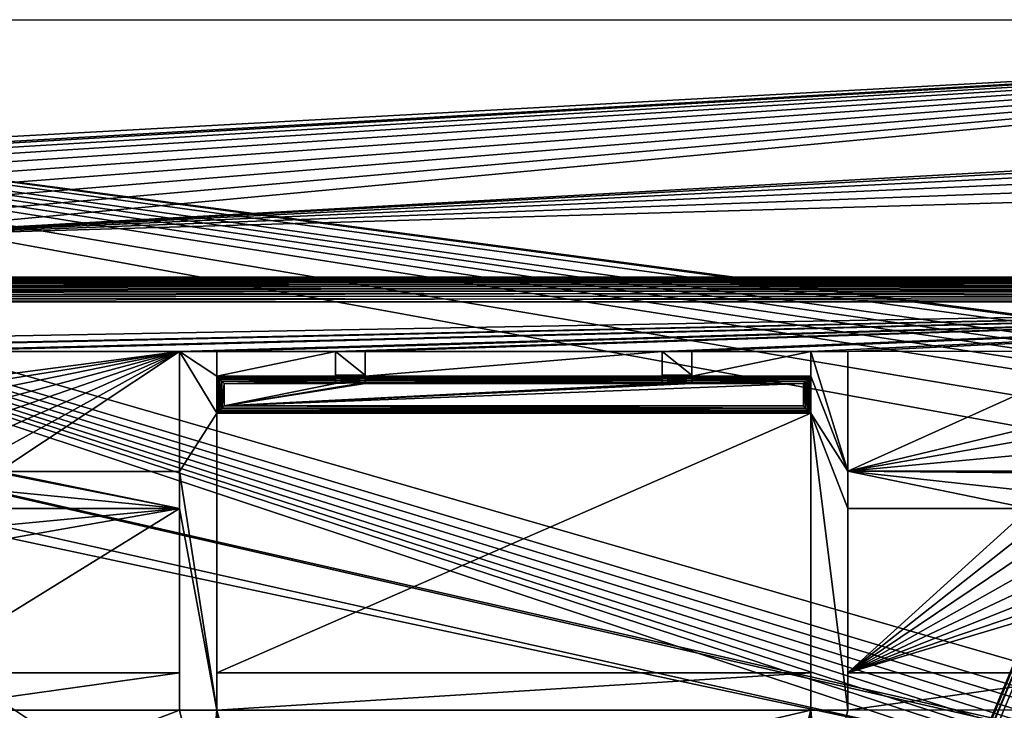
# Model space of a CAD drawing. Header units: metres. Extents: x -206 to 75, y -104 to 104.
# Tile 391 of 656: x -151 to -111, y 47 to 75. Entities that reach past the tile are written whole.
import ezdxf

# ---------------------------------------------------------------- set-up
doc = ezdxf.new("R2010")
doc.units = ezdxf.units.M
doc.layers.add('solid_01_1-CONSUMER_THERM_B_125288', color=7, linetype='CONTINUOUS')

msp = doc.modelspace()

# ---------------------------------------------------------------- linework, layer by layer
at = {"layer": 'solid_01_1-CONSUMER_THERM_B_125288'}
for points in [[(-165.763763, 69.471123), (-200.514557, 74.966148), (-65.514557, 74.985474)], [(-65.514557, 74.985474, 1.5), (-65.514557, 74.985474), (-200.514557, 74.966148)], [(-65.514557, 74.985474, 1.5), (-200.514557, 74.966148), (-200.514557, 74.966148, 1.5)], [(-85.36203, 59.706043, 1.5), (-65.514557, 74.985474, 1.5), (-200.514557, 74.966148, 1.5)], [(-86.338036, 59.777889, 1.5), (-85.36203, 59.706043, 1.5), (-200.514557, 74.966148, 1.5)], [(-88.29303, 59.740044, 1.5), (-86.338036, 59.777889, 1.5), (-200.514557, 74.966148, 1.5)], [(-90.227058, 59.461433, 1.5), (-88.29303, 59.740044, 1.5), (-200.514557, 74.966148, 1.5)], [(-91.178185, 59.232857, 1.5), (-90.227058, 59.461433, 1.5), (-200.514557, 74.966148, 1.5)], [(-92.114357, 58.945553, 1.5), (-91.178185, 59.232857, 1.5), (-200.514557, 74.966148, 1.5)], [(-93.031235, 58.600723, 1.5), (-92.114357, 58.945553, 1.5), (-200.514557, 74.966148, 1.5)], [(-93.924225, 58.200146, 1.5), (-93.031235, 58.600723, 1.5), (-200.514557, 74.966148, 1.5)], [(-95.621269, 57.241257, 1.5), (-93.924225, 58.200146, 1.5), (-200.514557, 74.966148, 1.5)], [(-97.174187, 56.091938, 1.5), (-95.621269, 57.241257, 1.5), (-200.514557, 74.966148, 1.5)], [(-106.887138, 47.939438, 1.5), (-97.174187, 56.091938, 1.5), (-200.514557, 74.966148, 1.5)], [(-107.910683, 47.194191, 1.5), (-106.887138, 47.939438, 1.5), (-200.514557, 74.966148, 1.5)], [(-108.467331, 46.871483, 1.5), (-107.910683, 47.194191, 1.5), (-200.514557, 74.966148, 1.5)], [(-109.048912, 46.586853, 1.5), (-108.467331, 46.871483, 1.5), (-200.514557, 74.966148, 1.5)], [(-109.651024, 46.343178, 1.5), (-109.048912, 46.586853, 1.5), (-200.514557, 74.966148, 1.5)], [(-110.268845, 46.142639, 1.5), (-109.651024, 46.343178, 1.5), (-200.514557, 74.966148, 1.5)], [(-110.897278, 45.986664, 1.5), (-110.268845, 46.142639, 1.5), (-200.514557, 74.966148, 1.5)], [(-111.53109, 45.875885, 1.5), (-110.897278, 45.986664, 1.5), (-200.514557, 74.966148, 1.5)], [(-112.794189, 45.78849, 1.5), (-111.53109, 45.875885, 1.5), (-200.514557, 74.966148, 1.5)], [(-168.100571, 58.189758, 1.5), (-112.794189, 45.78849, 1.5), (-200.514557, 74.966148, 1.5)], [(-161.763763, 69.471695), (-165.763763, 69.471123), (-65.514557, 74.985474)], [(-161.212524, 69.420692), (-161.763763, 69.471695), (-65.514557, 74.985474)], [(-160.680038, 69.269272), (-161.212524, 69.420692), (-65.514557, 74.985474)], [(-160.184433, 69.022583), (-160.680038, 69.269272), (-65.514557, 74.985474)], [(-159.742599, 68.689026), (-160.184433, 69.022583), (-65.514557, 74.985474)], [(-159.369568, 68.279953), (-159.742599, 68.689026), (-65.514557, 74.985474)], [(-159.078049, 67.809311), (-159.369568, 68.279953), (-65.514557, 74.985474)], [(-158.877991, 67.293106), (-159.078049, 67.809311), (-65.514557, 74.985474)], [(-158.776184, 66.748932), (-158.877991, 67.293106), (-65.514557, 74.985474)], [(-158.776108, 66.195313), (-158.776184, 66.748932), (-65.514557, 74.985474)], [(-158.776108, 66.195313), (-65.514557, 74.985474), (-100.815002, 69.429344)], [(-158.776108, 66.195313), (-100.815002, 69.429344), (-101.34745, 69.277763)], [(-158.776108, 66.195313), (-101.34745, 69.277763), (-101.842979, 69.030937)], [(-158.776108, 66.195313), (-101.842979, 69.030937), (-102.284729, 68.69725)], [(-158.776108, 66.195313), (-102.284729, 68.69725), (-102.657639, 68.288078)], [(-158.776108, 66.195313), (-102.657639, 68.288078), (-102.949013, 67.817345)], [(-158.776108, 66.195313), (-102.949013, 67.817345), (-158.757141, -66.251068)], [(-102.949013, 67.817345), (-158.757065, -66.804688), (-158.757141, -66.251068)], [(-102.949013, 67.817345), (-103.148926, 67.301086), (-158.757065, -66.804688)], [(-103.148926, 67.301086), (-103.25058, 66.756882), (-158.757065, -66.804688)], [(-103.25058, 66.756882), (-159.058624, -67.86515), (-158.858719, -67.348892)], [(-103.25058, 66.756882), (-103.250504, 66.203262), (-159.058624, -67.86515)], [(-103.25058, 66.756882), (-158.858719, -67.348892), (-158.757065, -66.804688)], [(-103.250504, 66.203262), (-103.231537, -66.243118), (-159.058624, -67.86515)], [(-185.604691, 64.547104, 74.62252), (-76.404686, 64.554947, 74.62252), (-76.404686, 64.580017, 74.400002)], [(-185.604691, 64.572174, 70.400002), (-76.404686, 64.580017, 74.400002), (-76.404686, 64.580017, 70.400002)], [(-185.604691, 64.572174, 70.400002), (-185.604691, 64.572174, 74.400002), (-76.404686, 64.580017, 74.400002)], [(-185.604691, 64.547104, 74.62252), (-76.404686, 64.580017, 74.400002), (-185.604691, 64.572174, 74.400002)], [(-76.404686, 64.555199, 70.178574), (-185.604691, 64.572174, 70.400002), (-76.404686, 64.580017, 70.400002)], [(-76.404686, 64.555199, 70.178574), (-185.604691, 64.547356, 70.178574), (-185.604691, 64.572174, 70.400002)], [(-76.404686, 64.555199, 70.178574), (-76.404678, 64.481377, 69.966927), (-185.604691, 64.547356, 70.178574)], [(-185.604691, 64.547104, 74.62252), (-185.604675, 64.473045, 74.834084), (-76.404686, 64.554947, 74.62252)], [(-76.404678, 64.481377, 69.966927), (-185.604675, 64.473534, 69.966927), (-185.604691, 64.547356, 70.178574)], [(-185.604675, 64.473045, 74.834084), (-76.404678, 64.480888, 74.834084), (-76.404686, 64.554947, 74.62252)], [(-76.404678, 64.481377, 69.966927), (-76.404671, 64.362267, 69.777039), (-185.604675, 64.473534, 69.966927)], [(-185.604675, 64.353729, 75.023842), (-76.404671, 64.361572, 75.023842), (-76.404678, 64.480888, 74.834084)], [(-185.604675, 64.473045, 74.834084), (-185.604675, 64.353729, 75.023842), (-76.404678, 64.480888, 74.834084)], [(-76.404671, 64.362267, 69.777039), (-185.604675, 64.354424, 69.777039), (-185.604675, 64.473534, 69.966927)], [(-76.404671, 64.362267, 69.777039), (-76.404663, 64.203857, 69.618446), (-185.604675, 64.354424, 69.777039)], [(-185.604675, 64.353729, 75.023842), (-185.60466, 64.195137, 75.182251), (-76.404671, 64.361572, 75.023842)], [(-76.404663, 64.203857, 69.618446), (-185.60466, 64.196014, 69.618446), (-185.604675, 64.354424, 69.777039)], [(-185.60466, 64.195137, 75.182251), (-76.404663, 64.20298, 75.182251), (-76.404671, 64.361572, 75.023842)], [(-76.404663, 64.203857, 69.618446), (-76.404648, 64.014107, 69.49913), (-185.60466, 64.196014, 69.618446)], [(-185.60466, 64.195137, 75.182251), (-185.604645, 64.005249, 75.301361), (-76.404663, 64.20298, 75.182251)], [(-76.404648, 64.014107, 69.49913), (-185.604645, 64.006264, 69.49913), (-185.60466, 64.196014, 69.618446)], [(-185.604645, 64.005249, 75.301361), (-76.404648, 64.013092, 75.301361), (-76.404663, 64.20298, 75.182251)], [(-76.404648, 64.014107, 69.49913), (-76.404633, 63.80254, 69.425072), (-185.604645, 64.006264, 69.49913)], [(-185.604645, 64.005249, 75.301361), (-185.60463, 63.793602, 75.375175), (-76.404648, 64.013092, 75.301361)], [(-76.404633, 63.80254, 69.425072), (-185.60463, 63.794697, 69.425072), (-185.604645, 64.006264, 69.49913)], [(-185.60463, 63.793602, 75.375175), (-76.404633, 63.801445, 75.375175), (-76.404648, 64.013092, 75.301361)], [(-76.404633, 63.80254, 69.425072), (-76.404617, 63.580017, 69.400002), (-185.60463, 63.794697, 69.425072)], [(-185.60463, 63.793602, 75.375175), (-185.604614, 63.572178, 75.400002), (-76.404633, 63.801445, 75.375175)], [(-185.60463, 63.794697, 69.425072), (-76.404617, 63.580017, 69.400002), (-185.604614, 63.572178, 69.400002)], [(-76.404633, 63.801445, 75.375175), (-185.604614, 63.572178, 75.400002), (-76.404617, 63.580017, 75.400002)], [(-76.404617, 63.580017, 75.400002), (-185.604614, 63.572178, 75.400002), (-92.716316, 42.429672, 75.400002)], [(-185.604477, 61.572178, 69.400002), (-185.604614, 63.572178, 69.400002), (-76.404617, 63.580017, 69.400002)], [(-185.604614, 63.572178, 75.400002), (-93.500069, 42.491352, 75.400002), (-92.716316, 42.429672, 75.400002)], [(-185.604614, 63.572178, 75.400002), (-168.500076, 42.491318, 75.400002), (-93.500069, 42.491352, 75.400002)], [(-168.604477, 61.573399, 69.400002), (-185.604477, 61.572178, 69.400002), (-76.404617, 63.580017, 69.400002)], [(-167.104477, 61.573505, 69.400002), (-168.604477, 61.573399, 69.400002), (-76.404617, 63.580017, 69.400002)], [(-156.754471, 61.574249, 69.400002), (-167.104477, 61.573505, 69.400002), (-76.404617, 63.580017, 69.400002)], [(-155.254471, 61.574356, 69.400002), (-156.754471, 61.574249, 69.400002), (-76.404617, 63.580017, 69.400002)], [(-144.504471, 61.575127, 69.400002), (-155.254471, 61.574356, 69.400002), (-76.404617, 63.580017, 69.400002)], [(-143.004471, 61.575237, 69.400002), (-144.504471, 61.575127, 69.400002), (-76.404617, 63.580017, 69.400002)], [(-138.204468, 61.575581, 69.400002), (-143.004471, 61.575237, 69.400002), (-76.404617, 63.580017, 69.400002)], [(-137.004471, 61.575668, 69.400002), (-138.204468, 61.575581, 69.400002), (-76.404617, 63.580017, 69.400002)], [(-125.004471, 61.576527, 69.400002), (-137.004471, 61.575668, 69.400002), (-76.404617, 63.580017, 69.400002)], [(-125.004471, 61.576527, 69.400002), (-76.404617, 63.580017, 69.400002), (-123.804474, 61.576614, 69.400002)], [(-76.404617, 63.580017, 69.400002), (-119.004471, 61.576958, 69.400002), (-123.804474, 61.576614, 69.400002)], [(-76.404617, 63.580017, 69.400002), (-117.504471, 61.577068, 69.400002), (-119.004471, 61.576958, 69.400002)], [(-76.404617, 63.580017, 69.400002), (-106.754471, 61.577839, 69.400002), (-117.504471, 61.577068, 69.400002)], [(-155.254471, 61.574356, 72.400002), (-144.504471, 61.575127, 72.400002), (-155.254364, 60.157658, 72.400002)], [(-144.504471, 61.575127, 69.400002), (-144.504471, 61.575127, 72.400002), (-155.254471, 61.574356, 72.400002)], [(-144.504471, 61.575127, 69.400002), (-155.254471, 61.574356, 72.400002), (-155.254471, 61.574356, 69.400002)], [(-144.504471, 61.575127, 72.400002), (-154.542435, 59.965061, 72.400002), (-155.254364, 60.157658, 72.400002)], [(-144.504471, 61.575127, 72.400002), (-153.874939, 59.652508, 72.400002), (-154.542435, 59.965061, 72.400002)], [(-144.504471, 61.575127, 72.400002), (-153.27121, 59.229145, 72.400002), (-153.874939, 59.652508, 72.400002)], [(-144.504471, 61.575127, 72.400002), (-152.749619, 58.707626, 72.400002), (-153.27121, 59.229145, 72.400002)], [(-144.504471, 61.575127, 72.400002), (-152.326172, 58.103966, 72.400002), (-152.749619, 58.707626, 72.400002)], [(-144.504471, 61.575127, 72.400002), (-152.013519, 57.436504, 72.400002), (-152.326172, 58.103966, 72.400002)], [(-144.504471, 61.575127, 72.400002), (-151.820831, 56.724602, 72.400002), (-152.013519, 57.436504, 72.400002)], [(-144.504471, 61.575127, 72.400002), (-144.50412, 56.725128, 72.400002), (-151.820831, 56.724602, 72.400002)], [(-143.004395, 60.575237, 68.993103), (-144.504471, 61.575127, 69.400002), (-143.004471, 61.575237, 69.400002)], [(-144.504471, 61.575127, 69.400002), (-144.50412, 56.725128, 72.400002), (-144.504471, 61.575127, 72.400002)], [(-144.50412, 56.725128, 67.426552), (-144.50412, 56.725128, 72.400002), (-144.504471, 61.575127, 69.400002)], [(-143.004288, 59.075237, 68.382759), (-144.504471, 61.575127, 69.400002), (-143.004395, 60.575237, 68.993103)], [(-143.004288, 59.075237, 68.382759), (-144.50412, 56.725128, 67.426552), (-144.504471, 61.575127, 69.400002)], [(-143.004395, 60.575237, 72.400002), (-143.004471, 61.575237, 72.400002), (-138.204468, 61.575581, 72.400002)], [(-138.204468, 61.575581, 69.400002), (-138.204468, 61.575581, 72.400002), (-143.004471, 61.575237, 72.400002)], [(-138.204468, 61.575581, 69.400002), (-143.004471, 61.575237, 72.400002), (-143.004471, 61.575237, 69.400002)], [(-143.004395, 60.575237, 68.993103), (-143.004471, 61.575237, 72.400002), (-143.004395, 60.575237, 72.400002)], [(-143.004395, 60.575237, 68.993103), (-143.004471, 61.575237, 69.400002), (-143.004471, 61.575237, 72.400002)], [(-143.004395, 60.575237, 72.400002), (-138.204468, 61.575581, 72.400002), (-138.204407, 60.575581, 72.400002)], [(-138.204468, 61.575581, 69.300003), (-138.204468, 61.575581, 69.400002), (-137.004471, 61.575668, 69.400002)], [(-137.004471, 61.575668, 69.300003), (-138.204468, 61.575581, 69.300003), (-137.004471, 61.575668, 69.400002)], [(-137.004471, 61.575668, 69.300003), (-137.00441, 60.618603, 63.749027), (-138.204468, 61.575581, 69.300003)], [(-138.204468, 61.575581, 69.400002), (-138.204407, 60.575581, 72.400002), (-138.204468, 61.575581, 72.400002)], [(-138.204468, 61.575581, 69.300003), (-138.204407, 60.575581, 72.400002), (-138.204468, 61.575581, 69.400002)], [(-138.204468, 61.575581, 69.300003), (-138.204407, 60.575581, 63.799999), (-138.204407, 60.575581, 72.400002)], [(-138.204468, 61.575581, 69.300003), (-138.204407, 60.618515, 63.749027), (-138.204407, 60.575581, 63.799999)], [(-137.00441, 60.618603, 63.749027), (-138.204407, 60.618515, 63.749027), (-138.204468, 61.575581, 69.300003)], [(-137.004395, 60.575668, 72.400002), (-137.004471, 61.575668, 72.400002), (-125.004471, 61.576527, 72.400002)], [(-125.004471, 61.576527, 69.400002), (-125.004471, 61.576527, 72.400002), (-137.004471, 61.575668, 72.400002)], [(-125.004471, 61.576527, 69.400002), (-137.004471, 61.575668, 72.400002), (-137.004471, 61.575668, 69.400002)], [(-137.004395, 60.575668, 63.799999), (-137.004471, 61.575668, 72.400002), (-137.004395, 60.575668, 72.400002)], [(-137.004395, 60.575668, 63.799999), (-137.004471, 61.575668, 69.400002), (-137.004471, 61.575668, 72.400002)], [(-137.004471, 61.575668, 69.300003), (-137.004471, 61.575668, 69.400002), (-137.004395, 60.575668, 63.799999)], [(-137.004471, 61.575668, 69.300003), (-137.004395, 60.575668, 63.799999), (-137.00441, 60.618603, 63.749027)], [(-137.004395, 60.575668, 72.400002), (-125.004471, 61.576527, 72.400002), (-125.004402, 60.576527, 72.400002)], [(-125.004471, 61.576527, 69.300003), (-125.004471, 61.576527, 69.400002), (-123.804474, 61.576614, 69.400002)], [(-125.004471, 61.576527, 69.300003), (-123.804474, 61.576614, 69.400002), (-123.804474, 61.576614, 69.300003)], [(-123.804405, 60.619549, 63.749027), (-125.004471, 61.576527, 69.300003), (-123.804474, 61.576614, 69.300003)], [(-125.004471, 61.576527, 69.400002), (-125.004402, 60.576527, 72.400002), (-125.004471, 61.576527, 72.400002)], [(-125.004471, 61.576527, 69.300003), (-125.004402, 60.576527, 72.400002), (-125.004471, 61.576527, 69.400002)], [(-125.004402, 60.576527, 63.799999), (-125.004402, 60.576527, 72.400002), (-125.004471, 61.576527, 69.300003)], [(-125.004402, 60.619465, 63.749027), (-125.004471, 61.576527, 69.300003), (-123.804405, 60.619549, 63.749027)], [(-125.004402, 60.576527, 63.799999), (-125.004471, 61.576527, 69.300003), (-125.004402, 60.619465, 63.749027)], [(-123.804474, 61.576614, 72.400002), (-119.004471, 61.576958, 72.400002), (-123.804398, 60.576614, 72.400002)], [(-119.004471, 61.576958, 69.400002), (-119.004471, 61.576958, 72.400002), (-123.804474, 61.576614, 72.400002)], [(-119.004471, 61.576958, 69.400002), (-123.804474, 61.576614, 72.400002), (-123.804474, 61.576614, 69.400002)], [(-123.804398, 60.576614, 63.799999), (-123.804474, 61.576614, 72.400002), (-123.804398, 60.576614, 72.400002)], [(-123.804398, 60.576614, 63.799999), (-123.804474, 61.576614, 69.400002), (-123.804474, 61.576614, 72.400002)], [(-123.804398, 60.576614, 63.799999), (-123.804474, 61.576614, 69.300003), (-123.804474, 61.576614, 69.400002)], [(-123.804398, 60.576614, 63.799999), (-123.804405, 60.619549, 63.749027), (-123.804474, 61.576614, 69.300003)], [(-119.004471, 61.576958, 72.400002), (-119.004402, 60.576958, 72.400002), (-123.804398, 60.576614, 72.400002)], [(-117.504128, 56.727066, 67.426552), (-119.004471, 61.576958, 69.400002), (-117.504471, 61.577068, 69.400002)], [(-119.004471, 61.576958, 69.400002), (-119.004402, 60.576958, 72.400002), (-119.004471, 61.576958, 72.400002)], [(-119.004402, 60.576958, 68.993103), (-119.004402, 60.576958, 72.400002), (-119.004471, 61.576958, 69.400002)], [(-117.504128, 56.727066, 67.426552), (-119.004402, 60.576958, 68.993103), (-119.004471, 61.576958, 69.400002)], [(-117.504128, 56.727066, 72.400002), (-117.504471, 61.577068, 72.400002), (-106.754471, 61.577839, 72.400002)], [(-106.754471, 61.577839, 69.400002), (-106.754471, 61.577839, 72.400002), (-117.504471, 61.577068, 72.400002)], [(-106.754471, 61.577839, 69.400002), (-117.504471, 61.577068, 72.400002), (-117.504471, 61.577068, 69.400002)], [(-117.504128, 56.727066, 67.426552), (-117.504471, 61.577068, 72.400002), (-117.504128, 56.727066, 72.400002)], [(-117.504128, 56.727066, 67.426552), (-117.504471, 61.577068, 69.400002), (-117.504471, 61.577068, 72.400002)], [(-117.504128, 56.727066, 72.400002), (-106.754471, 61.577839, 72.400002), (-109.258911, 58.710747, 72.400002)], [(-138.204407, 60.575581, 63.799999), (-143.004395, 60.575237, 72.400002), (-138.204407, 60.575581, 72.400002)], [(-143.004395, 60.575237, 68.993103), (-143.004395, 60.575237, 72.400002), (-138.204407, 60.575581, 63.799999)], [(-143.004395, 60.575237, 63.799999), (-143.004395, 60.575237, 68.993103), (-138.204407, 60.575581, 63.799999)], [(-138.204407, 60.563309, 63.715096), (-143.004395, 60.575237, 63.799999), (-138.204407, 60.575581, 63.799999)], [(-143.004288, 59.075237, 68.382759), (-143.004395, 60.575237, 68.993103), (-143.004395, 60.575237, 63.799999)], [(-143.004288, 59.075237, 63.799999), (-143.004288, 59.075237, 68.382759), (-143.004395, 60.575237, 63.799999)], [(-142.997162, 60.567993, 63.734474), (-143.004288, 59.075237, 63.799999), (-143.004395, 60.575237, 63.799999)], [(-138.204407, 60.563309, 63.715096), (-142.997162, 60.567993, 63.734474), (-143.004395, 60.575237, 63.799999)], [(-142.997162, 60.567993, 63.734474), (-142.997055, 59.082478, 63.734474), (-143.004288, 59.075237, 63.799999)], [(-142.997162, 60.567993, 63.734474), (-142.97493, 60.545769, 63.670334), (-142.997055, 59.082478, 63.734474)], [(-138.204407, 60.563309, 63.715096), (-142.97493, 60.545769, 63.670334), (-142.997162, 60.567993, 63.734474)], [(-142.97493, 60.545769, 63.670334), (-142.974823, 59.104706, 63.670334), (-142.997055, 59.082478, 63.734474)], [(-138.204407, 60.563309, 63.715096), (-138.204391, 60.527267, 63.636742), (-142.97493, 60.545769, 63.670334)], [(-142.97493, 60.545769, 63.670334), (-142.93544, 60.506279, 63.608635), (-142.974823, 59.104706, 63.670334)], [(-138.204391, 60.527267, 63.636742), (-142.93544, 60.506279, 63.608635), (-142.97493, 60.545769, 63.670334)], [(-142.93544, 60.506279, 63.608635), (-142.935333, 59.144203, 63.608635), (-142.974823, 59.104706, 63.670334)], [(-138.204391, 60.527267, 63.636742), (-138.204391, 60.470459, 63.571918), (-142.93544, 60.506279, 63.608635)], [(-142.93544, 60.506279, 63.608635), (-142.875534, 60.446407, 63.553619), (-142.935333, 59.144203, 63.608635)], [(-138.204391, 60.470459, 63.571918), (-142.875534, 60.446407, 63.553619), (-142.93544, 60.506279, 63.608635)], [(-138.204391, 60.470459, 63.571918), (-138.204391, 60.399391, 63.526783), (-142.875534, 60.446407, 63.553619)], [(-137.00441, 60.592152, 63.667583), (-138.204407, 60.618515, 63.749027), (-137.00441, 60.618603, 63.749027)], [(-138.204407, 60.618515, 63.749027), (-138.204407, 60.563309, 63.715096), (-138.204407, 60.575581, 63.799999)], [(-138.204407, 60.618515, 63.749027), (-138.204407, 60.592064, 63.667583), (-138.204407, 60.563309, 63.715096)], [(-137.00441, 60.592152, 63.667583), (-138.204407, 60.592064, 63.667583), (-138.204407, 60.618515, 63.749027)], [(-137.00441, 60.592152, 63.667583), (-137.004395, 60.570244, 63.630138), (-138.204407, 60.592064, 63.667583)], [(-138.204407, 60.592064, 63.667583), (-138.204391, 60.527267, 63.636742), (-138.204407, 60.563309, 63.715096)], [(-138.204407, 60.592064, 63.667583), (-138.204407, 60.570156, 63.630138), (-138.204391, 60.527267, 63.636742)], [(-137.004395, 60.570244, 63.630138), (-138.204407, 60.570156, 63.630138), (-138.204407, 60.592064, 63.667583)], [(-137.004395, 60.570244, 63.630138), (-137.004395, 60.543125, 63.596226), (-138.204407, 60.570156, 63.630138)], [(-138.204407, 60.570156, 63.630138), (-138.204391, 60.543037, 63.596222), (-138.204391, 60.527267, 63.636742)], [(-137.004395, 60.543125, 63.596226), (-138.204391, 60.543037, 63.596222), (-138.204407, 60.570156, 63.630138)], [(-137.004395, 60.543125, 63.596226), (-137.004395, 60.476223, 63.542099), (-138.204391, 60.543037, 63.596222)], [(-138.204391, 60.543037, 63.596222), (-138.204391, 60.470459, 63.571918), (-138.204391, 60.527267, 63.636742)], [(-138.204391, 60.543037, 63.596222), (-138.204391, 60.476128, 63.542095), (-138.204391, 60.470459, 63.571918)], [(-137.004395, 60.476223, 63.542099), (-138.204391, 60.476128, 63.542095), (-138.204391, 60.543037, 63.596222)], [(-137.004395, 60.476223, 63.542099), (-137.004395, 60.399803, 63.509987), (-138.204391, 60.476128, 63.542095)], [(-138.204391, 60.476128, 63.542095), (-138.204391, 60.399391, 63.526783), (-138.204391, 60.470459, 63.571918)], [(-138.204391, 60.476128, 63.542095), (-138.204391, 60.399708, 63.509987), (-138.204391, 60.399391, 63.526783)], [(-137.004395, 60.399803, 63.509987), (-138.204391, 60.399708, 63.509987), (-138.204391, 60.476128, 63.542095)], [(-137.00441, 60.618603, 63.749027), (-137.004395, 60.575668, 63.799999), (-137.004395, 60.563393, 63.715088)], [(-137.00441, 60.592152, 63.667583), (-137.00441, 60.618603, 63.749027), (-137.004395, 60.563393, 63.715088)], [(-137.00441, 60.592152, 63.667583), (-137.004395, 60.563393, 63.715088), (-137.004395, 60.527344, 63.63673)], [(-137.00441, 60.592152, 63.667583), (-137.004395, 60.527344, 63.63673), (-137.004395, 60.570244, 63.630138)], [(-137.004395, 60.575668, 63.799999), (-137.004395, 60.575668, 72.400002), (-125.004402, 60.576527, 72.400002)], [(-137.004395, 60.575668, 63.799999), (-125.004402, 60.576527, 72.400002), (-125.004402, 60.576527, 63.799999)], [(-125.004402, 60.564255, 63.715096), (-137.004395, 60.575668, 63.799999), (-125.004402, 60.576527, 63.799999)], [(-125.004402, 60.564255, 63.715096), (-137.004395, 60.563393, 63.715088), (-137.004395, 60.575668, 63.799999)], [(-137.004395, 60.570244, 63.630138), (-137.004395, 60.527344, 63.63673), (-137.004395, 60.470524, 63.571899)], [(-137.004395, 60.570244, 63.630138), (-137.004395, 60.470524, 63.571899), (-137.004395, 60.543125, 63.596226)], [(-125.004402, 60.564255, 63.715096), (-125.004395, 60.528214, 63.636742), (-137.004395, 60.563393, 63.715088)], [(-125.004395, 60.528214, 63.636742), (-137.004395, 60.527344, 63.63673), (-137.004395, 60.563393, 63.715088)], [(-137.004395, 60.543125, 63.596226), (-137.004395, 60.470524, 63.571899), (-137.004395, 60.476223, 63.542099)], [(-125.004395, 60.528214, 63.636742), (-125.004395, 60.471409, 63.571918), (-137.004395, 60.527344, 63.63673)], [(-125.004395, 60.471409, 63.571918), (-137.004395, 60.470524, 63.571899), (-137.004395, 60.527344, 63.63673)], [(-137.004395, 60.476223, 63.542099), (-137.004395, 60.470524, 63.571899), (-137.004395, 60.399452, 63.526772)], [(-137.004395, 60.476223, 63.542099), (-137.004395, 60.399452, 63.526772), (-137.004395, 60.399803, 63.509987)], [(-125.004395, 60.471409, 63.571918), (-125.004387, 60.400337, 63.526783), (-137.004395, 60.470524, 63.571899)], [(-125.004387, 60.400337, 63.526783), (-137.004395, 60.399452, 63.526772), (-137.004395, 60.470524, 63.571899)], [(-123.804405, 60.593102, 63.667583), (-125.004402, 60.619465, 63.749027), (-123.804405, 60.619549, 63.749027)], [(-125.004402, 60.593014, 63.667583), (-125.004402, 60.619465, 63.749027), (-123.804405, 60.593102, 63.667583)], [(-125.004402, 60.564255, 63.715096), (-125.004402, 60.619465, 63.749027), (-125.004402, 60.593014, 63.667583)], [(-125.004402, 60.564255, 63.715096), (-125.004402, 60.576527, 63.799999), (-125.004402, 60.619465, 63.749027)], [(-125.004402, 60.593014, 63.667583), (-123.804405, 60.593102, 63.667583), (-123.804398, 60.57119, 63.630138)], [(-125.004402, 60.571102, 63.630138), (-125.004402, 60.593014, 63.667583), (-123.804398, 60.57119, 63.630138)], [(-125.004395, 60.528214, 63.636742), (-125.004402, 60.593014, 63.667583), (-125.004402, 60.571102, 63.630138)], [(-125.004402, 60.564255, 63.715096), (-125.004402, 60.593014, 63.667583), (-125.004395, 60.528214, 63.636742)], [(-125.004402, 60.571102, 63.630138), (-123.804398, 60.57119, 63.630138), (-123.804398, 60.544071, 63.596226)], [(-125.004402, 60.543983, 63.596222), (-125.004402, 60.571102, 63.630138), (-123.804398, 60.544071, 63.596226)], [(-125.004395, 60.528214, 63.636742), (-125.004402, 60.571102, 63.630138), (-125.004402, 60.543983, 63.596222)], [(-125.004402, 60.543983, 63.596222), (-123.804398, 60.544071, 63.596226), (-123.804398, 60.477169, 63.542099)], [(-125.004395, 60.477077, 63.542095), (-125.004402, 60.543983, 63.596222), (-123.804398, 60.477169, 63.542099)], [(-125.004395, 60.471409, 63.571918), (-125.004402, 60.543983, 63.596222), (-125.004395, 60.477077, 63.542095)], [(-125.004395, 60.528214, 63.636742), (-125.004402, 60.543983, 63.596222), (-125.004395, 60.471409, 63.571918)], [(-125.004395, 60.477077, 63.542095), (-123.804398, 60.477169, 63.542099), (-123.80439, 60.400749, 63.509987)], [(-125.004387, 60.400658, 63.509987), (-125.004395, 60.477077, 63.542095), (-123.80439, 60.400749, 63.509987)], [(-125.004387, 60.400337, 63.526783), (-125.004395, 60.477077, 63.542095), (-125.004387, 60.400658, 63.509987)], [(-125.004395, 60.471409, 63.571918), (-125.004395, 60.477077, 63.542095), (-125.004387, 60.400337, 63.526783)], [(-123.804398, 60.564339, 63.715088), (-123.804405, 60.593102, 63.667583), (-123.804405, 60.619549, 63.749027)], [(-123.804398, 60.564339, 63.715088), (-123.804405, 60.619549, 63.749027), (-123.804398, 60.576614, 63.799999)], [(-123.804398, 60.52829, 63.63673), (-123.804398, 60.57119, 63.630138), (-123.804405, 60.593102, 63.667583)], [(-123.804398, 60.52829, 63.63673), (-123.804405, 60.593102, 63.667583), (-123.804398, 60.564339, 63.715088)], [(-119.004402, 60.576958, 68.993103), (-123.804398, 60.576614, 72.400002), (-119.004402, 60.576958, 72.400002)], [(-119.004402, 60.576958, 68.993103), (-119.004402, 60.576958, 63.799999), (-123.804398, 60.576614, 72.400002)], [(-123.804398, 60.576614, 63.799999), (-123.804398, 60.576614, 72.400002), (-119.004402, 60.576958, 63.799999)], [(-119.011642, 60.569717, 63.734474), (-123.804398, 60.576614, 63.799999), (-119.004402, 60.576958, 63.799999)], [(-123.804398, 60.564339, 63.715088), (-123.804398, 60.576614, 63.799999), (-119.011642, 60.569717, 63.734474)], [(-123.80439, 60.471474, 63.571899), (-123.804398, 60.544071, 63.596226), (-123.804398, 60.57119, 63.630138)], [(-123.80439, 60.471474, 63.571899), (-123.804398, 60.57119, 63.630138), (-123.804398, 60.52829, 63.63673)], [(-123.804398, 60.564339, 63.715088), (-119.011642, 60.569717, 63.734474), (-119.033867, 60.547489, 63.670334)], [(-123.804398, 60.52829, 63.63673), (-123.804398, 60.564339, 63.715088), (-119.033867, 60.547489, 63.670334)], [(-123.804398, 60.52829, 63.63673), (-119.033867, 60.547489, 63.670334), (-119.073357, 60.507992, 63.608635)], [(-123.80439, 60.471474, 63.571899), (-123.804398, 60.477169, 63.542099), (-123.804398, 60.544071, 63.596226)], [(-123.80439, 60.471474, 63.571899), (-123.804398, 60.52829, 63.63673), (-119.073357, 60.507992, 63.608635)], [(-123.80439, 60.400402, 63.526772), (-123.80439, 60.400749, 63.509987), (-123.804398, 60.477169, 63.542099)], [(-123.80439, 60.400402, 63.526772), (-123.804398, 60.477169, 63.542099), (-123.80439, 60.471474, 63.571899)], [(-123.80439, 60.471474, 63.571899), (-119.073357, 60.507992, 63.608635), (-119.133224, 60.44809, 63.553619)], [(-123.80439, 60.400402, 63.526772), (-123.80439, 60.471474, 63.571899), (-119.133224, 60.44809, 63.553619)], [(-119.133224, 60.44809, 63.553619), (-119.073357, 60.507992, 63.608635), (-119.133163, 59.205788, 63.553619)], [(-119.073357, 60.507992, 63.608635), (-119.073257, 59.145916, 63.608635), (-119.133163, 59.205788, 63.553619)], [(-119.073357, 60.507992, 63.608635), (-119.033867, 60.547489, 63.670334), (-119.073257, 59.145916, 63.608635)], [(-119.033867, 60.547489, 63.670334), (-119.03376, 59.106426, 63.670334), (-119.073257, 59.145916, 63.608635)], [(-119.033867, 60.547489, 63.670334), (-119.011642, 60.569717, 63.734474), (-119.03376, 59.106426, 63.670334)], [(-119.011642, 60.569717, 63.734474), (-119.011536, 59.084202, 63.734474), (-119.03376, 59.106426, 63.670334)], [(-119.011642, 60.569717, 63.734474), (-119.004402, 60.576958, 63.799999), (-119.011536, 59.084202, 63.734474)], [(-119.011536, 59.084202, 63.734474), (-119.004402, 60.576958, 63.799999), (-119.004295, 59.076958, 63.799999)], [(-119.004295, 59.076958, 63.799999), (-119.004402, 60.576958, 63.799999), (-119.004402, 60.576958, 68.993103)], [(-119.004295, 59.076958, 68.382759), (-119.004402, 60.576958, 68.993103), (-117.504128, 56.727066, 67.426552)], [(-119.004295, 59.076958, 63.799999), (-119.004402, 60.576958, 68.993103), (-119.004295, 59.076958, 68.382759)], [(-142.875534, 60.446407, 63.553619), (-142.875473, 59.204102, 63.553619), (-142.935333, 59.144203, 63.608635)], [(-142.875534, 60.446407, 63.553619), (-142.796509, 60.367367, 63.514492), (-142.875473, 59.204102, 63.553619)], [(-138.204391, 60.399391, 63.526783), (-142.796509, 60.367367, 63.514492), (-142.875534, 60.446407, 63.553619)], [(-142.796509, 60.367367, 63.514492), (-142.796417, 59.283127, 63.514492), (-142.875473, 59.204102, 63.553619)], [(-138.204391, 60.399391, 63.526783), (-138.204376, 60.321499, 63.5), (-142.796509, 60.367367, 63.514492)], [(-142.796509, 60.367367, 63.514492), (-138.204376, 60.321499, 63.5), (-138.204376, 60.298382, 63.5)], [(-142.796509, 60.367367, 63.514492), (-138.204376, 60.298382, 63.5), (-138.204376, 60.275581, 63.5)], [(-142.796509, 60.367367, 63.514492), (-138.204376, 60.275581, 63.5), (-142.704376, 60.275257, 63.5)], [(-142.796509, 60.367367, 63.514492), (-142.704376, 60.275257, 63.5), (-142.796417, 59.283127, 63.514492)], [(-142.796417, 59.283127, 63.514492), (-142.704376, 60.275257, 63.5), (-142.704315, 59.375256, 63.5)], [(-142.704315, 59.375256, 63.5), (-142.704376, 60.275257, 63.5), (-138.204376, 60.275581, 63.5)], [(-142.704315, 59.375256, 63.5), (-125.004379, 60.276527, 63.5), (-123.804382, 60.322533, 63.5)], [(-123.804382, 60.299416, 63.5), (-142.704315, 59.375256, 63.5), (-123.804382, 60.322533, 63.5)], [(-142.704315, 59.375256, 63.5), (-137.004379, 60.321587, 63.5), (-137.004379, 60.298466, 63.5)], [(-142.704315, 59.375256, 63.5), (-138.204376, 60.275581, 63.5), (-137.004379, 60.321587, 63.5)], [(-123.804382, 60.299416, 63.5), (-123.804382, 60.276615, 63.5), (-142.704315, 59.375256, 63.5)], [(-142.704315, 59.375256, 63.5), (-137.004379, 60.298466, 63.5), (-137.004379, 60.275665, 63.5)], [(-119.304382, 60.276939, 63.5), (-119.304314, 59.376938, 63.5), (-142.704315, 59.375256, 63.5)], [(-123.804382, 60.276615, 63.5), (-119.304382, 60.276939, 63.5), (-142.704315, 59.375256, 63.5)], [(-142.704315, 59.375256, 63.5), (-137.004379, 60.275665, 63.5), (-125.004379, 60.276527, 63.5)], [(-137.004395, 60.399803, 63.509987), (-137.004379, 60.321587, 63.5), (-138.204391, 60.399708, 63.509987)], [(-138.204391, 60.399708, 63.509987), (-137.004379, 60.321587, 63.5), (-138.204376, 60.321499, 63.5)], [(-138.204391, 60.399708, 63.509987), (-138.204376, 60.321499, 63.5), (-138.204391, 60.399391, 63.526783)], [(-138.204376, 60.298382, 63.5), (-138.204376, 60.321499, 63.5), (-137.004379, 60.321587, 63.5)], [(-138.204376, 60.275581, 63.5), (-138.204376, 60.298382, 63.5), (-137.004379, 60.321587, 63.5)], [(-125.004387, 60.400337, 63.526783), (-125.004379, 60.322449, 63.5), (-137.004395, 60.399452, 63.526772)], [(-137.004395, 60.399803, 63.509987), (-137.004395, 60.399452, 63.526772), (-137.004379, 60.321587, 63.5)], [(-137.004395, 60.399452, 63.526772), (-125.004379, 60.322449, 63.5), (-137.004379, 60.321587, 63.5)], [(-137.004379, 60.321587, 63.5), (-125.004379, 60.322449, 63.5), (-125.004379, 60.299328, 63.5)], [(-137.004379, 60.321587, 63.5), (-125.004379, 60.299328, 63.5), (-137.004379, 60.298466, 63.5)], [(-137.004379, 60.298466, 63.5), (-125.004379, 60.299328, 63.5), (-125.004379, 60.276527, 63.5)], [(-137.004379, 60.298466, 63.5), (-125.004379, 60.276527, 63.5), (-137.004379, 60.275665, 63.5)], [(-125.004387, 60.400658, 63.509987), (-123.80439, 60.400749, 63.509987), (-123.804382, 60.322533, 63.5)], [(-125.004387, 60.400658, 63.509987), (-123.804382, 60.322533, 63.5), (-125.004379, 60.322449, 63.5)], [(-125.004387, 60.400337, 63.526783), (-125.004387, 60.400658, 63.509987), (-125.004379, 60.322449, 63.5)], [(-125.004379, 60.299328, 63.5), (-125.004379, 60.322449, 63.5), (-123.804382, 60.322533, 63.5)], [(-125.004379, 60.276527, 63.5), (-125.004379, 60.299328, 63.5), (-123.804382, 60.322533, 63.5)], [(-123.80439, 60.400402, 63.526772), (-119.133224, 60.44809, 63.553619), (-119.212273, 60.369068, 63.514492)], [(-123.80439, 60.400402, 63.526772), (-123.804382, 60.322533, 63.5), (-123.80439, 60.400749, 63.509987)], [(-123.80439, 60.400402, 63.526772), (-119.212273, 60.369068, 63.514492), (-123.804382, 60.322533, 63.5)], [(-119.212273, 60.369068, 63.514492), (-119.304382, 60.276939, 63.5), (-123.804382, 60.322533, 63.5)], [(-123.804382, 60.299416, 63.5), (-123.804382, 60.322533, 63.5), (-119.304382, 60.276939, 63.5)], [(-123.804382, 60.299416, 63.5), (-119.304382, 60.276939, 63.5), (-123.804382, 60.276615, 63.5)], [(-119.212273, 60.369068, 63.514492), (-119.304314, 59.376938, 63.5), (-119.304382, 60.276939, 63.5)], [(-119.212273, 60.369068, 63.514492), (-119.212181, 59.284828, 63.514492), (-119.304314, 59.376938, 63.5)], [(-119.212273, 60.369068, 63.514492), (-119.133224, 60.44809, 63.553619), (-119.212181, 59.284828, 63.514492)], [(-119.133224, 60.44809, 63.553619), (-119.133163, 59.205788, 63.553619), (-119.212181, 59.284828, 63.514492)], [(-142.875473, 59.204102, 63.553619), (-142.796417, 59.283127, 63.514492), (-119.133163, 59.205788, 63.553619)], [(-142.796417, 59.283127, 63.514492), (-142.704315, 59.375256, 63.5), (-119.212181, 59.284828, 63.514492)], [(-142.796417, 59.283127, 63.514492), (-119.212181, 59.284828, 63.514492), (-119.133163, 59.205788, 63.553619)], [(-119.212181, 59.284828, 63.514492), (-142.704315, 59.375256, 63.5), (-119.304314, 59.376938, 63.5)], [(-143.004288, 59.075237, 68.382759), (-143.003433, 47.075237, 63.5), (-144.50412, 56.725128, 67.426552)], [(-142.997055, 59.082478, 63.734474), (-119.004295, 59.076958, 63.799999), (-143.004288, 59.075237, 63.799999)], [(-119.004295, 59.076958, 72.400002), (-143.00354, 48.575237, 72.400002), (-143.004288, 59.075237, 72.400002)], [(-119.004295, 59.076958, 68.382759), (-119.004295, 59.076958, 72.400002), (-143.004288, 59.075237, 72.400002)], [(-119.004295, 59.076958, 63.799999), (-119.004295, 59.076958, 68.382759), (-143.004288, 59.075237, 72.400002)], [(-119.004295, 59.076958, 63.799999), (-143.004288, 59.075237, 72.400002), (-143.004288, 59.075237, 68.382759)], [(-119.004295, 59.076958, 63.799999), (-143.004288, 59.075237, 68.382759), (-143.004288, 59.075237, 63.799999)], [(-143.003433, 47.075237, 69.900002), (-143.003433, 47.075237, 63.5), (-143.004288, 59.075237, 68.382759)], [(-143.004288, 59.075237, 68.382759), (-143.004288, 59.075237, 72.400002), (-143.00354, 48.575237, 72.400002)], [(-143.00354, 48.575237, 69.900002), (-143.004288, 59.075237, 68.382759), (-143.00354, 48.575237, 72.400002)], [(-143.003433, 47.075237, 69.900002), (-143.004288, 59.075237, 68.382759), (-143.00354, 48.575237, 69.900002)], [(-119.004295, 59.076958, 72.400002), (-119.00354, 48.576958, 72.400002), (-143.00354, 48.575237, 72.400002)], [(-142.997055, 59.082478, 63.734474), (-142.974823, 59.104706, 63.670334), (-119.011536, 59.084202, 63.734474)], [(-142.997055, 59.082478, 63.734474), (-119.011536, 59.084202, 63.734474), (-119.004295, 59.076958, 63.799999)], [(-142.974823, 59.104706, 63.670334), (-142.935333, 59.144203, 63.608635), (-119.03376, 59.106426, 63.670334)], [(-142.974823, 59.104706, 63.670334), (-119.03376, 59.106426, 63.670334), (-119.011536, 59.084202, 63.734474)], [(-142.935333, 59.144203, 63.608635), (-142.875473, 59.204102, 63.553619), (-119.073257, 59.145916, 63.608635)], [(-142.935333, 59.144203, 63.608635), (-119.073257, 59.145916, 63.608635), (-119.03376, 59.106426, 63.670334)], [(-142.875473, 59.204102, 63.553619), (-119.133163, 59.205788, 63.553619), (-119.073257, 59.145916, 63.608635)], [(-119.004295, 59.076958, 68.382759), (-117.503433, 47.077068, 63.5), (-119.003433, 47.076958, 63.5)], [(-119.004295, 59.076958, 68.382759), (-117.504013, 55.227066, 66.816208), (-117.503433, 47.077068, 63.5)], [(-119.004295, 59.076958, 68.382759), (-119.003433, 47.076958, 63.5), (-119.004295, 59.076958, 72.400002)], [(-119.00354, 48.576958, 69.900002), (-119.004295, 59.076958, 72.400002), (-119.003433, 47.076958, 63.5)], [(-119.00354, 48.576958, 69.900002), (-119.00354, 48.576958, 72.400002), (-119.004295, 59.076958, 72.400002)], [(-119.004295, 59.076958, 68.382759), (-117.504128, 56.727066, 67.426552), (-117.504013, 55.227066, 66.816208)], [(-117.504128, 56.727066, 72.400002), (-109.258911, 58.710747, 72.400002), (-109.682274, 58.107029, 72.400002)], [(-168.100571, 58.189758, 1.5), (-166.403046, 57.2313, 1.5), (-112.794189, 45.78849, 1.5)], [(-117.504128, 56.727066, 72.400002), (-109.682274, 58.107029, 72.400002), (-109.994827, 57.439522, 72.400002)], [(-117.504128, 56.727066, 72.400002), (-109.994827, 57.439522, 72.400002), (-110.187424, 56.727592, 72.400002)], [(-166.403046, 57.2313, 1.5), (-149.226578, 45.783272, 1.5), (-112.794189, 45.78849, 1.5)], [(-166.403046, 57.2313, 1.5), (-150.489685, 45.870308, 1.5), (-149.226578, 45.783272, 1.5)], [(-166.403046, 57.2313, 1.5), (-151.123535, 45.980904, 1.5), (-150.489685, 45.870308, 1.5)], [(-151.820831, 56.724602, 67.426552), (-151.820831, 56.724602, 72.400002), (-144.50412, 56.725128, 72.400002)], [(-151.820831, 56.724602, 67.426552), (-144.50412, 56.725128, 72.400002), (-144.50412, 56.725128, 67.426552)], [(-144.504013, 55.225128, 66.816208), (-151.820831, 56.724602, 67.426552), (-144.50412, 56.725128, 67.426552)], [(-144.504013, 55.225128, 66.816208), (-151.815109, 56.692001, 67.413284), (-151.820831, 56.724602, 67.426552)], [(-144.504013, 55.225128, 66.816208), (-151.809647, 56.659348, 67.400002), (-151.815109, 56.692001, 67.413284)], [(-144.504013, 55.225128, 66.816208), (-151.754196, 55.941422, 67.10788), (-151.809647, 56.659348, 67.400002)], [(-144.504013, 55.225128, 66.816208), (-144.50412, 56.725128, 67.426552), (-143.003433, 47.075237, 63.5)], [(-117.504128, 56.727066, 67.426552), (-117.504128, 56.727066, 72.400002), (-110.187424, 56.727592, 72.400002)], [(-117.504128, 56.727066, 67.426552), (-110.187424, 56.727592, 72.400002), (-110.187424, 56.727592, 67.426552)], [(-117.504128, 56.727066, 67.426552), (-110.187424, 56.727592, 67.426552), (-110.193138, 56.694992, 67.413284)], [(-117.504128, 56.727066, 67.426552), (-110.193138, 56.694992, 67.413284), (-110.198441, 56.662849, 67.400002)], [(-110.253937, 55.944401, 67.10788), (-117.504128, 56.727066, 67.426552), (-110.198441, 56.662849, 67.400002)], [(-110.187317, 55.227592, 66.816208), (-117.504013, 55.227066, 66.816208), (-117.504128, 56.727066, 67.426552)], [(-110.253937, 55.944401, 67.10788), (-110.187317, 55.227592, 66.816208), (-117.504128, 56.727066, 67.426552)], [(-144.504013, 55.225128, 66.816208), (-151.820709, 55.224602, 66.816208), (-151.754196, 55.941422, 67.10788)], [(-144.504013, 55.225128, 72.400002), (-155.25354, 48.574356, 72.400002), (-152.325867, 53.845165, 72.400002)], [(-144.504013, 55.225128, 72.400002), (-144.50354, 48.575127, 72.400002), (-155.25354, 48.574356, 72.400002)], [(-144.504013, 55.225128, 72.400002), (-152.325867, 53.845165, 72.400002), (-152.013306, 54.512672, 72.400002)], [(-144.504013, 55.225128, 72.400002), (-152.013306, 54.512672, 72.400002), (-151.820709, 55.224602, 72.400002)], [(-144.504013, 55.225128, 66.816208), (-151.820709, 55.224602, 72.400002), (-151.820877, 55.224072, 67.400002)], [(-144.504013, 55.225128, 66.816208), (-151.820877, 55.224072, 67.400002), (-151.820709, 55.224602, 66.816208)], [(-144.504013, 55.225128, 66.816208), (-144.504013, 55.225128, 72.400002), (-151.820709, 55.224602, 72.400002)], [(-144.504013, 55.225128, 66.816208), (-143.003433, 47.075237, 63.5), (-144.503433, 47.075127, 63.5)], [(-144.503433, 47.075127, 69.900002), (-144.504013, 55.225128, 66.816208), (-144.503433, 47.075127, 63.5)], [(-144.504013, 55.225128, 66.816208), (-144.50354, 48.575127, 72.400002), (-144.504013, 55.225128, 72.400002)], [(-144.50354, 48.575127, 69.900002), (-144.50354, 48.575127, 72.400002), (-144.504013, 55.225128, 66.816208)], [(-144.503433, 47.075127, 69.900002), (-144.50354, 48.575127, 69.900002), (-144.504013, 55.225128, 66.816208)], [(-117.504013, 55.227066, 72.400002), (-110.187317, 55.227592, 67.400002), (-110.187317, 55.227592, 72.400002)], [(-110.187317, 55.227592, 66.816208), (-110.187317, 55.227592, 67.400002), (-117.504013, 55.227066, 72.400002)], [(-117.50354, 48.577068, 72.400002), (-117.504013, 55.227066, 72.400002), (-110.187317, 55.227592, 72.400002)], [(-110.187317, 55.227592, 66.816208), (-117.504013, 55.227066, 72.400002), (-117.504013, 55.227066, 66.816208)], [(-117.50354, 48.577068, 69.900002), (-117.503433, 47.077068, 63.5), (-117.504013, 55.227066, 66.816208)], [(-117.50354, 48.577068, 69.900002), (-117.504013, 55.227066, 72.400002), (-117.50354, 48.577068, 72.400002)], [(-117.50354, 48.577068, 69.900002), (-117.504013, 55.227066, 66.816208), (-117.504013, 55.227066, 72.400002)], [(-117.50354, 48.577068, 72.400002), (-110.187317, 55.227592, 72.400002), (-109.994621, 54.51569, 72.400002)], [(-117.50354, 48.577068, 72.400002), (-109.994621, 54.51569, 72.400002), (-109.681969, 53.848228, 72.400002)], [(-117.50354, 48.577068, 72.400002), (-109.681969, 53.848228, 72.400002), (-109.258522, 53.244572, 72.400002)], [(-117.50354, 48.577068, 72.400002), (-109.258522, 53.244572, 72.400002), (-108.736923, 52.723049, 72.400002)], [(-117.50354, 48.577068, 72.400002), (-108.736923, 52.723049, 72.400002), (-108.133209, 52.299686, 72.400002)], [(-117.50354, 48.577068, 72.400002), (-108.133209, 52.299686, 72.400002), (-107.465698, 51.987133, 72.400002)], [(-117.50354, 48.577068, 72.400002), (-107.465698, 51.987133, 72.400002), (-106.753769, 51.79454, 72.400002)], [(-106.75354, 48.577839, 72.400002), (-117.50354, 48.577068, 72.400002), (-106.753769, 51.79454, 72.400002)], [(-155.25354, 48.574356, 69.900002), (-155.25354, 48.574356, 72.400002), (-144.50354, 48.575127, 72.400002)], [(-155.25354, 48.574356, 69.900002), (-144.50354, 48.575127, 72.400002), (-144.50354, 48.575127, 69.900002)], [(-155.253433, 47.074356, 69.900002), (-155.25354, 48.574356, 69.900002), (-144.50354, 48.575127, 69.900002)], [(-155.253433, 47.074356, 69.900002), (-144.50354, 48.575127, 69.900002), (-144.503433, 47.075127, 69.900002)], [(-143.00354, 48.575237, 69.900002), (-143.00354, 48.575237, 72.400002), (-119.00354, 48.576958, 72.400002)], [(-119.00354, 48.576958, 69.900002), (-143.00354, 48.575237, 69.900002), (-119.00354, 48.576958, 72.400002)], [(-143.003433, 47.075237, 69.900002), (-143.00354, 48.575237, 69.900002), (-119.00354, 48.576958, 69.900002)], [(-143.003433, 47.075237, 69.900002), (-119.00354, 48.576958, 69.900002), (-119.003433, 47.076958, 69.900002)], [(-119.003433, 47.076958, 69.900002), (-119.00354, 48.576958, 69.900002), (-119.003433, 47.076958, 63.5)], [(-117.50354, 48.577068, 69.900002), (-117.50354, 48.577068, 72.400002), (-106.75354, 48.577839, 72.400002)], [(-106.75354, 48.577839, 69.900002), (-117.50354, 48.577068, 69.900002), (-106.75354, 48.577839, 72.400002)], [(-106.75354, 48.577839, 69.900002), (-117.503433, 47.077068, 69.900002), (-117.50354, 48.577068, 69.900002)], [(-117.50354, 48.577068, 69.900002), (-117.503433, 47.077068, 69.900002), (-117.503433, 47.077068, 63.5)], [(-106.753433, 47.077839, 69.900002), (-117.503433, 47.077068, 69.900002), (-106.75354, 48.577839, 69.900002)], [(-144.503433, 47.075127, 63.5), (-143.392105, 42.481228, 63.5), (-156.500076, 42.48122, 63.5)], [(-155.253433, 47.074356, 63.5), (-144.503433, 47.075127, 63.5), (-156.500076, 42.48122, 63.5)], [(-144.503433, 47.075127, 69.900002), (-144.503433, 47.075127, 63.5), (-155.253433, 47.074356, 63.5)], [(-155.253433, 47.074356, 69.900002), (-144.503433, 47.075127, 69.900002), (-155.253433, 47.074356, 63.5)], [(-144.503433, 47.075127, 63.5), (-143.003433, 47.075237, 63.5), (-143.392105, 42.481228, 63.5)], [(-143.003433, 47.075237, 63.5), (-143.392105, 41.183422, 63.5), (-143.392105, 42.481228, 63.5)], [(-143.003433, 47.075237, 63.5), (-142.610916, 41.183422, 63.5), (-143.392105, 41.183422, 63.5)], [(-143.003433, 47.075237, 63.5), (-119.003433, 47.076958, 63.5), (-141.579453, 41.783455, 63.5)], [(-119.003433, 47.076958, 69.900002), (-119.003433, 47.076958, 63.5), (-143.003433, 47.075237, 63.5)], [(-143.003433, 47.075237, 69.900002), (-119.003433, 47.076958, 69.900002), (-143.003433, 47.075237, 63.5)], [(-142.080292, 41.492603, 63.5), (-142.610916, 41.183422, 63.5), (-143.003433, 47.075237, 63.5)], [(-142.080292, 41.492603, 63.5), (-143.003433, 47.075237, 63.5), (-141.579453, 41.783455, 63.5)], [(-119.003433, 47.076958, 63.5), (-120.420677, 41.783466, 63.5), (-141.579453, 41.783455, 63.5)], [(-119.919563, 41.492451, 63.5), (-120.420677, 41.783466, 63.5), (-119.003433, 47.076958, 63.5)], [(-119.919563, 41.492451, 63.5), (-119.003433, 47.076958, 63.5), (-119.389221, 41.183434, 63.5)], [(-119.003433, 47.076958, 63.5), (-118.608032, 42.481239, 63.5), (-119.389221, 41.183434, 63.5)], [(-119.003433, 47.076958, 63.5), (-117.503433, 47.077068, 63.5), (-118.608032, 42.481239, 63.5)], [(-106.753433, 47.077839, 63.5), (-105.500069, 42.481247, 63.5), (-118.608032, 42.481239, 63.5)], [(-117.503433, 47.077068, 63.5), (-106.753433, 47.077839, 63.5), (-118.608032, 42.481239, 63.5)], [(-106.753433, 47.077839, 69.900002), (-106.753433, 47.077839, 63.5), (-117.503433, 47.077068, 63.5)], [(-106.753433, 47.077839, 69.900002), (-117.503433, 47.077068, 63.5), (-117.503433, 47.077068, 69.900002)]]:
    msp.add_3dface(points, dxfattribs=at)

doc.saveas('drawing.dxf')
